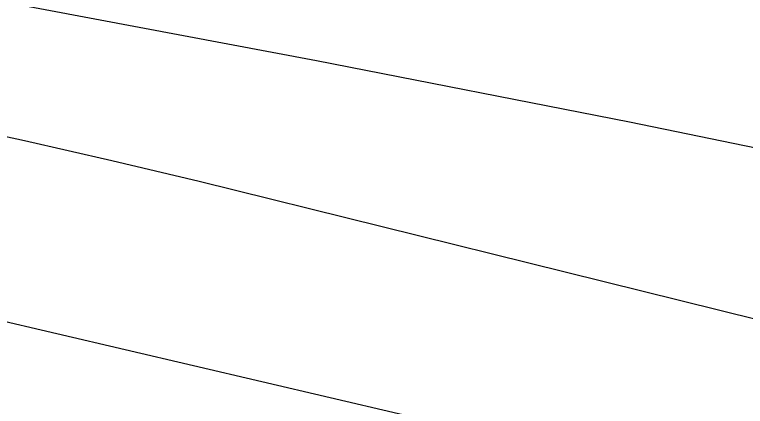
# Model space of a CAD drawing. Extents: x 3445503 to 3483459, y 540493 to 566012.
# Drawn here: x 3470479.7 to 3470637.1, y 551944.9 to 552029.2 of the extents above; entities that cross this region are included whole.
import ezdxf

# ---------------------------------------------------------------- set-up
doc = ezdxf.new("R2010")
doc.units = 0
for name, color, linetype in [('V-GRID-MAJR', 7, 'Continuous'), ('V-RIVR-EDGE', 7, 'Continuous'), ('V-TOPO-MINR', 7, 'Continuous')]:
    doc.layers.add(name, color=color, linetype=linetype)

msp = doc.modelspace()

# ---------------------------------------------------------------- linework, layer by layer
at = {"layer": 'V-GRID-MAJR'}
msp.add_spline([(3449621.526, 551946.219), (3454896.117, 551971.152), (3460170.705, 551996.853), (3465445.288, 552023.321), (3470719.8680000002, 552050.556), (3475994.444, 552078.558), (3481269.015, 552107.327), (3481269.0160000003, 552107.327)], degree=3, dxfattribs=at)
at = {"layer": 'V-RIVR-EDGE'}
msp.add_spline([(3466309.3848466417, 552621.9579710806), (3466349.703870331, 552619.4248512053), (3466382.7286882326, 552619.3431903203), (3466411.927860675, 552618.5757255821), (3466431.7444705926, 552619.221988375), (3466456.4313341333, 552621.2467355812), (3466478.3423179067, 552625.364137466), (3466500.245565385, 552626.3528723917), (3466524.236310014, 552628.0317091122), (3466536.750118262, 552627.6531342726), (3466565.613695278, 552631.7533443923), (3466586.12556452, 552632.3978880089), (3466600.729448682, 552633.7523039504), (3466616.0268729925, 552634.4097413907), (3466639.3163411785, 552633.656889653), (3466653.5691573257, 552633.621646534), (3466663.6572942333, 552636.3777557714), (3466670.958376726, 552636.70733408), (3466676.5238896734, 552638.0840993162), (3466689.3818892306, 552636.3141462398), (3466713.3709146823, 552637.2977236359), (3466728.6700581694, 552638.6504204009), (3466733.538592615, 552639.3336454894), (3466741.1864451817, 552639.3147345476), (3466744.6653205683, 552640.3490276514), (3466765.8784662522, 552643.425259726), (3466811.078918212, 552646.7898098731), (3466822.205646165, 552647.8051920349), (3466836.469636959, 552652.2891345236), (3466848.283028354, 552649.8265008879), (3466872.264317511, 552647.6814113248), (3466895.5486281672, 552644.842781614), (3466925.7906895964, 552644.0727381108), (3466966.4607813, 552642.9292772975), (3466982.79421789, 552640.8030986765), (3467002.59535522, 552635.1920275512), (3467043.595884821, 552627.0951139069), (3467061.669188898, 552625.6598966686), (3467070.7101388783, 552626.68043636), (3467078.7116382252, 552629.0940734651), (3467090.2031876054, 552637.061189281), (3467099.252733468, 552641.558025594), (3467116.301199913, 552647.425610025), (3467156.6554667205, 552659.1453062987), (3467180.3045988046, 552663.258410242), (3467190.046825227, 552666.710638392), (3467215.09593143, 552674.6442302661), (3467224.4982644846, 552681.2259849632), (3467241.911552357, 552694.0453030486), (3467256.190156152, 552704.4389497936), (3467275.6875028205, 552716.5578510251), (3467305.630931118, 552735.6035578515), (3467327.5634045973, 552748.4117012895), (3467352.2898091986, 552766.4274129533), (3467374.5759294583, 552781.6681044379), (3467388.8450777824, 552788.2378248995), (3467399.6405082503, 552795.8590302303), (3467402.78378821, 552801.7609981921), (3467413.9139545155, 552804.1668990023), (3467419.4846249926, 552807.6294422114), (3467425.4132401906, 552815.2626817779), (3467432.374429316, 552818.7217866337), (3467446.2950883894, 552824.9447370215), (3467466.1340476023, 552834.6293710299), (3467483.877773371, 552840.495236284), (3467499.17605727, 552841.5003033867), (3467510.654712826, 552844.2529742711), (3467520.049309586, 552847.7060620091), (3467524.5753718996, 552850.4759246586), (3467538.4917330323, 552854.9607267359), (3467570.8333258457, 552859.7476002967), (3467609.0837633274, 552864.1722311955), (3467645.5969120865, 552868.9487896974), (3467670.2803372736, 552869.5830182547), (3467689.7518962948, 552871.2730296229), (3467696.009230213, 552871.257557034), (3467706.087052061, 552869.8421103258), (3467716.5150823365, 552869.4686930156), (3467730.4194092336, 552869.0866798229), (3467744.6799616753, 552872.1801036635), (3467757.201506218, 552874.9301957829), (3467768.325655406, 552874.9026889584), (3467789.870098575, 552871.3730978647), (3467862.1813662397, 552872.9324518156), (3467905.6281973, 552870.0439659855), (3467943.4854469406, 552856.0450843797), (3467982.0233429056, 552836.1347793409), (3468014.6377812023, 552810.677012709), (3468040.65671139, 552789.0595045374), (3468070.1493594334, 552766.3905114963), (3468095.144311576, 552752.4234346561), (3468129.525264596, 552738.433148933), (3468159.7466959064, 552729.3199935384), (3468202.1480592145, 552725.3911974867), (3468241.4284918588, 552724.5988046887), (3468263.6742114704, 552723.5009020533), (3468284.519956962, 552718.5825114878), (3468310.5466234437, 552700.0936702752), (3468339.350029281, 552679.8598040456), (3468348.374647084, 552674.2753801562), (3468371.3078897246, 552670.0470913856), (3468394.9518642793, 552672.074417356), (3468423.1107265, 552672.3524203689), (3468450.5691718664, 552670.5463645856), (3468476.2946264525, 552670.8303847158), (3468493.331918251, 552672.17878354), (3468516.288369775, 552677.3364956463), (3468541.3426335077, 552687.3558654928), (3468560.1404229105, 552697.7383375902), (3468569.530721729, 552699.453277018), (3468577.1777147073, 552699.086736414), (3468586.549102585, 552693.1538232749), (3468603.1932065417, 552676.0787095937), (3468627.1512868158, 552664.5476191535), (3468668.5080419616, 552659.9261425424), (3468712.655289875, 552659.1217155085), (3468729.6977392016, 552662.5558923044), (3468746.743626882, 552667.3805877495), (3468759.9561328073, 552668.390812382), (3468773.149727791, 552661.7531844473), (3468796.0468677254, 552642.9244498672), (3468815.139851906, 552632.1006529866), (3468834.5778869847, 552620.2331075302), (3468847.085678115, 552617.4211250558), (3468885.6579576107, 552611.4160065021), (3468924.924636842, 552605.0615391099), (3468947.8638966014, 552603.2666579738), (3468956.9074253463, 552605.3300866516), (3468965.9595499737, 552610.869811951), (3468970.840118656, 552616.4198523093), (3468974.664044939, 552616.4103968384), (3468976.7334907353, 552609.8002757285), (3468983.642244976, 552592.0539711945), (3468990.5742081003, 552583.6936675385), (3469002.715458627, 552573.2346920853), (3469014.5168157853, 552565.9052431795), (3469022.157791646, 552563.1052949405), (3469029.1086657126, 552562.3928438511), (3469038.490368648, 552560.6314866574), (3469047.8634757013, 552555.3938328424), (3469053.7680224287, 552553.2934418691), (3469073.9245257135, 552550.8101781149), (3469091.299991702, 552548.3337910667), (3469106.580224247, 552542.0386352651), (3469126.7289912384, 552536.4267045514), (3469142.713078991, 552533.6061261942), (3469153.1385305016, 552532.1898198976), (3469162.515075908, 552528.3426847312), (3469171.8761487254, 552518.2382156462), (3469185.7598455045, 552509.5130905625), (3469208.691368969, 552504.5895424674), (3469232.6709389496, 552501.7491935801), (3469258.052202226, 552503.4245919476), (3469277.1821487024, 552507.5488705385), (3469302.5720078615, 552512.7005655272), (3469341.873930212, 552520.598914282), (3469368.302380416, 552524.0098821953), (3469396.1067362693, 552521.5077074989), (3469447.8657340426, 552506.0839237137), (3469526.008483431, 552475.9943654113), (3469583.6754662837, 552459.8607093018), (3469651.0795180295, 552445.0935033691), (3469684.7815439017, 552437.7099004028), (3469730.656625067, 552432.7296194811), (3469767.1482841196, 552428.8154364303), (3469829.708729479, 552423.4462656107), (3469847.787191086, 552424.0968263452), (3469856.8255623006, 552424.0744770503), (3469867.597783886, 552422.3096815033), (3469876.2790699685, 552418.4642655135), (3469887.7370954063, 552412.8738245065), (3469925.5952046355, 552399.2225725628), (3469955.1256745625, 552391.8492846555), (3469977.3593599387, 552385.8845667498), (3470001.330334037, 552379.5679212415), (3470024.271312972, 552378.4682994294), (3470048.2654959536, 552381.5376547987), (3470074.0072827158, 552388.4266385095), (3470084.094560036, 552390.8351180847), (3470093.829909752, 552391.5063089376), (3470109.1161594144, 552387.6445607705), (3470138.280948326, 552372.9719095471), (3470163.617513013, 552356.5705654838), (3470192.4441277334, 552345.7227001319), (3470225.456051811, 552340.4265943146), (3470241.7920671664, 552339.3433046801), (3470271.6882181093, 552339.2693800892), (3470310.9617740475, 552335.6959499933), (3470330.081405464, 552335.6486726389), (3470358.588756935, 552336.2734457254), (3470382.571765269, 552334.8236154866), (3470398.206504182, 552331.3086373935), (3470414.528766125, 552324.6632731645), (3470435.0191456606, 552316.6170752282), (3470465.5847682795, 552306.1125415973), (3470481.553383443, 552297.0346293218), (3470485.3755905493, 552296.3299145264), (3470491.6320648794, 552295.9668122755), (3470495.7976037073, 552293.5230895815), (3470499.962282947, 552290.7317372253), (3470505.8651104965, 552287.9360869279), (3470526.710855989, 552283.017696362), (3470533.314959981, 552282.6537345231), (3470539.224664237, 552282.6391215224), (3470542.35161202, 552281.9361259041), (3470544.0837432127, 552279.4984203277), (3470547.2055334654, 552276.7096467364), (3470551.369353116, 552273.5706647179), (3470557.6223890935, 552271.8170438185), (3470564.5698248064, 552269.7140740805), (3470576.390092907, 552270.0324777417), (3470585.774374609, 552269.3140095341), (3470591.329572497, 552266.5192188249), (3470613.5581003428, 552258.468722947), (3470637.518759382, 552247.9805214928), (3470666.686127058, 552234.3507592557), (3470680.9234706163, 552228.0581822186), (3470696.5547711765, 552223.1526854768), (3470705.2403551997, 552221.0454177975), (3470710.454800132, 552221.0325239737), (3470716.373959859, 552224.8418372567), (3470726.806288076, 552226.2065682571), (3470744.8873284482, 552227.9000179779), (3470772.007599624, 552229.918748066), (3470784.1763569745, 552230.5839218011), (3470792.1709796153, 552230.2165216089), (3470802.939762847, 552227.0612074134), (3470818.5822380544, 552226.6748962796), (3470830.0617531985, 552229.7751968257), (3470835.9809129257, 552233.5845101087), (3470842.5867360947, 552233.9158075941), (3470861.0085294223, 552232.8273604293), (3470874.207281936, 552228.2755104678), (3470890.1810546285, 552221.2833761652), (3470909.2989668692, 552220.5408394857), (3470935.3711915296, 552220.4763703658), (3470949.6326035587, 552223.9174238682), (3470960.7627698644, 552226.3233246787), (3470973.2774377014, 552226.2923795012), (3470997.600339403, 552221.7130227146), (3471022.2691515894, 552216.4375470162), (3471070.562167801, 552205.1939150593), (3471088.982241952, 552203.410208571), (3471111.9249400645, 552203.0058460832), (3471121.6577110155, 552202.63414795), (3471127.9124661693, 552201.5757863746), (3471132.7706855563, 552198.0874555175), (3471136.5825776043, 552193.2111847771), (3471141.449392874, 552193.1991505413), (3471145.627825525, 552195.9698727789), (3471151.191619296, 552196.651378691), (3471156.7536938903, 552196.6376252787), (3471178.2955582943, 552192.0651451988), (3471192.538918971, 552188.2059757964), (3471223.459047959, 552180.4816198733), (3471265.8406407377, 552168.5573415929), (3471314.8263375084, 552156.2691014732), (3471351.300804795, 552145.4023251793), (3471386.043140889, 552136.9732544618), (3471401.337986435, 552136.5878029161), (3471419.4112905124, 552135.1525856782), (3471433.656370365, 552131.9886755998), (3471456.2385449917, 552126.3707277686), (3471476.7409587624, 552123.1913451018), (3471490.6366897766, 552119.3330352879), (3471513.9029490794, 552109.1941826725), (3471547.945727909, 552099.0286828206), (3471579.5628353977, 552091.9978670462), (3471609.4417945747, 552084.9713492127), (3471637.2366949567, 552078.6452482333), (3471668.4958577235, 552067.4437361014), (3471684.820698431, 552061.841260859), (3471699.7636163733, 552059.718520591), (3471716.436946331, 552054.4628154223), (3471743.1820810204, 552045.3582559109), (3471759.4974662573, 552035.931854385), (3471773.3906185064, 552031.0306555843), (3471788.6674126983, 552023.3449811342), (3471808.459094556, 552013.9099837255), (3471820.614098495, 552009.0130828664), (3471825.8216667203, 552006.2191517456), (3471833.447169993, 551997.1618695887), (3471837.259921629, 551992.6332285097), (3471849.414065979, 551987.3886979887), (3471863.313235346, 551984.9209068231), (3471900.5121879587, 551985.8718198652), (3471925.883995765, 551983.723291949), (3471961.6760975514, 551978.0726797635), (3472004.068005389, 551970.3199574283), (3472058.2621299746, 551955.5854158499), (3472104.461631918, 551941.2182744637), (3472151.699724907, 551925.1104060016), (3472165.5920175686, 551919.8615775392), (3472170.7952878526, 551915.3294981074), (3472181.9056836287, 551909.7399166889), (3472191.9809267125, 551907.2815809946), (3472199.9643747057, 551902.3949951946), (3472208.994150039, 551898.8963492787), (3472220.108843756, 551895.0449161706), (3472235.3925146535, 551890.1402790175), (3472240.606959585, 551890.1273851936), (3472245.472915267, 551889.7677212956), (3472259.3703654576, 551886.604670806), (3472269.448187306, 551885.1892240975), (3472280.212672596, 551880.2957615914), (3472294.809680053, 551878.8691402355), (3472314.2752219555, 551878.1257439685), (3472330.2687651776, 551879.1290918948), (3472344.178249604, 551880.8328566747), (3472354.254352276, 551878.7221506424), (3472360.163196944, 551878.3599079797), (3472367.812768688, 551879.0362563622), (3472378.246816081, 551881.096246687), (3472386.2422983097, 551881.076476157), (3472400.490816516, 551879.3030847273), (3472427.2557217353, 551878.1940074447), (3472454.38115044, 551882.2985155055), (3472479.7598349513, 551882.9310248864), (3472504.4381026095, 551881.4794754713), (3472524.948252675, 551881.4287597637), (3472536.418312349, 551880.7051340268), (3472544.4069178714, 551877.9043261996), (3472549.2677160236, 551875.4588843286), (3472555.1774202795, 551875.4442713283), (3472570.123776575, 551874.7120497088), (3472580.207615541, 551875.7300106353), (3472593.4184022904, 551876.0449759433), (3472610.103766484, 551875.6560860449), (3472633.7443026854, 551876.2928933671), (3472647.2949828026, 551873.4783321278), (3472654.2398397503, 551870.3324734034), (3472660.149544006, 551870.3178604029), (3472666.4103162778, 551871.6929064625), (3472682.051931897, 551870.9589656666), (3472693.8790767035, 551874.0584066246), (3472707.1027572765, 551879.5878168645), (3472717.8801363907, 551879.9087992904), (3472730.733838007, 551876.4006979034), (3472741.8571276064, 551876.0255614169), (3472753.678255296, 551876.6915947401), (3472772.8142188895, 551883.249280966), (3472794.0325221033, 551888.4112910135), (3472814.549548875, 551891.1416126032), (3472833.325848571, 551892.8333431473), (3472843.4114067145, 551894.5465633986), (3472860.4572943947, 551899.3712588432), (3472888.2831399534, 551905.5598257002), (3472914.0189095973, 551910.0154017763), (3472934.187447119, 551912.3989532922), (3472958.177332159, 551913.7301603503), (3472986.3353347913, 551913.660533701), (3473020.7489521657, 551912.8801751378), (3473048.558465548, 551912.4637784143), (3473074.9877753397, 551916.2223759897), (3473094.816419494, 551921.7354540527), (3473113.957540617, 551930.3789182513), (3473134.14498908, 551940.4103223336), (3473153.2938464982, 551952.1824534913), (3473173.494188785, 551967.4283025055), (3473183.9394108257, 551974.0074784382), (3473198.201682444, 551977.7961616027), (3473219.4002151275, 551974.9626894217), (3473232.247899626, 551969.0211803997), (3473250.2988544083, 551958.5475919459), (3473256.5475924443, 551955.055822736), (3473269.4025833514, 551952.0691659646)], degree=3, dxfattribs=at)
at = {"layer": 'V-TOPO-MINR'}
for points in [[(3471020.1144310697, 551913.0479286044), (3470813.529652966, 551962.0578850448), (3470746.553035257, 551977.4547026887), (3470679.4434073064, 551992.2265112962), (3470612.134263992, 552006.0608063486), (3470544.692110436, 552019.2700923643), (3470448.019407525, 552037.5052909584), (3470428.8081360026, 552041.0970564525), (3470409.589308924, 552044.6475518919), (3470390.359148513, 552048.1361422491), (3470371.121432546, 552051.5834625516), (3469832.2330296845, 552147.2548207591), (3469821.8395370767, 552149.0651017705), (3469811.4385213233, 552150.8301577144), (3469801.0262208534, 552152.5273760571), (3469790.6063972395, 552154.1793693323), (3469780.17362211, 552155.7444581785), (3469769.731104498, 552157.2389207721), (3469759.2739731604, 552158.6274439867), (3469748.807099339, 552159.9453409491), (3469192.858110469, 552227.0845221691)], [(3470830.890252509, 551915.9611918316), (3470772.750383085, 551930.4912446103), (3470714.601274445, 551944.9841515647), (3470656.438306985, 551959.4213397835), (3470598.2661003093, 551973.8213821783), (3470519.455418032, 551993.2902437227), (3470500.650529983, 551997.7871906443), (3470481.80420581, 552002.0964937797), (3470462.8957274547, 552006.1243312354), (3470443.945812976, 552009.9645249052), (3470417.2344809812, 552015.1705494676), (3470411.605958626, 552016.2496694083), (3470405.9731955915, 552017.3057831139), (3470400.334071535, 552018.3273874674), (3470394.6907067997, 552019.3259855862), (3470322.9267137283, 552031.7982159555), (3470281.3857560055, 552038.9416315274), (3470239.828244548, 552045.9863279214), (3470198.245902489, 552052.8829455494), (3470156.6470066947, 552059.6808439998), (3469825.6347131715, 552113.1682062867)], [(3470862.0184539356, 551876.3576058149), (3470796.3190650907, 551889.9800106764), (3470730.782023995, 551904.3631901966), (3470665.3532147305, 551919.2535528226), (3470473.9753448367, 551963.9760185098), (3470437.537659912, 551972.3165130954), (3470401.051769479, 551980.4356394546), (3470364.4935707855, 551988.2227134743), (3470327.8871665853, 551995.7884192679), (3470291.7021445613, 552003.0956702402), (3470236.9138902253, 552013.859495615), (3470182.0547500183, 552024.2374895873), (3470127.0892810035, 552034.0367364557), (3470072.0529261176, 552043.4501519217)]]:
    msp.add_lwpolyline(points, dxfattribs=at)

doc.saveas('drawing.dxf')
